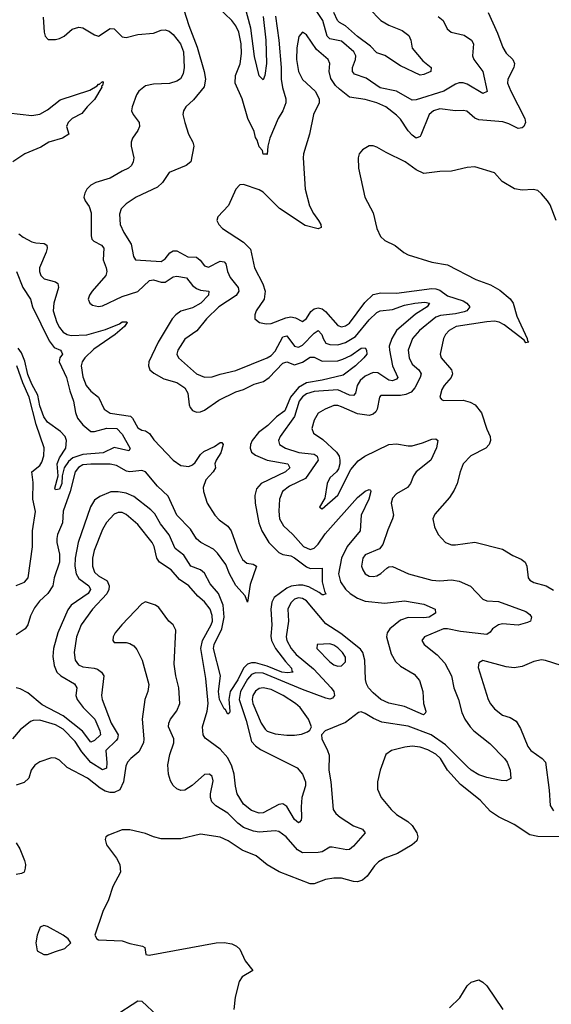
# Model space of a CAD drawing. Header units: inches. Extents: x 1552611 to 1694776, y 811966 to 917215.
# Tile 451 of 549: x 1656488 to 1659200, y 883797 to 888814. Entities that reach past the tile are written whole.
import ezdxf

# ---------------------------------------------------------------- set-up
doc = ezdxf.new("R2010")
doc.units = ezdxf.units.IN
doc.header["$MEASUREMENT"] = 0
doc.layers.add('B6858', color=7, linetype='Continuous')

msp = doc.modelspace()

# ---------------------------------------------------------------- linework, layer by layer
at = {"layer": 'B6858', "color": 5}
for points, elevation in [([(1657791.7, 888831.7), (1657809.7, 888710), (1657821.7, 888570), (1657821.4, 888510), (1657828.2, 888468.2), (1657845.6, 888410), (1657844.6, 888390), (1657830.1, 888350), (1657805.9, 888310), (1657762.8, 888210), (1657753.4, 888170), (1657750, 888126), (1657748.9, 888128.9), (1657730, 888129.3), (1657726.6, 888146.6), (1657710, 888165.1), (1657699.5, 888199.5), (1657690, 888214), (1657683.7, 888243.7), (1657650.8, 888310.8), (1657622.4, 888410), (1657587.1, 888490), (1657588.3, 888530), (1657612, 888588), (1657619.5, 888640.5), (1657617.5, 888690), (1657605, 888750), (1657590, 888782), (1657570, 888808.7), (1657497.6, 888877.6)], 940), ([(1657729.8, 888829.8), (1657743.7, 888710), (1657746.2, 888590), (1657738.5, 888530), (1657730, 888506.6), (1657710, 888527.8), (1657685.5, 888625.5), (1657666.8, 888770), (1657637.1, 888877.1)], 920), ([(1658622.3, 888830), (1658648, 888810), (1658667.7, 888767.7), (1658688.5, 888750), (1658754.8, 888734.8), (1658791.7, 888710), (1658802.6, 888690), (1658797.2, 888630), (1658805, 888610), (1658850.8, 888550), (1658872.5, 888447.5), (1658850, 888438.4), (1658770, 888485.3), (1658750, 888492.3), (1658730, 888492), (1658710, 888485.4), (1658650.4, 888449.6), (1658510, 888405.6), (1658490, 888402.9), (1658410, 888448.6), (1658325.9, 888465.9), (1658255.2, 888515.2), (1658195.5, 888535.5), (1658184.7, 888550), (1658186, 888570), (1658201.4, 888610), (1658202, 888630), (1658191.7, 888650), (1658130, 888704.8), (1658070, 888715.7), (1658056.7, 888730), (1658034, 888810), (1657993.1, 888870)], 940), ([(1658269.5, 888870), (1658330.1, 888810.1), (1658370, 888786.4), (1658439, 888759), (1658472.5, 888732.5), (1658483.2, 888710), (1658489.1, 888669.1), (1658543.3, 888603.3), (1658587.2, 888570), (1658585.3, 888550), (1658550, 888534.5), (1658530, 888531.5), (1658430, 888578.9), (1658350, 888630.7), (1658310, 888645), (1658277.9, 888677.9), (1658210, 888727.4), (1658150, 888782.2), (1658119, 888799), (1658109.4, 888809.4), (1658089.9, 888850)], 920), ([(1657324.1, 888864.1), (1657350, 888784.4), (1657393.7, 888673.7), (1657429, 888550), (1657435.5, 888510), (1657428.6, 888471.4), (1657374.9, 888405.1), (1657335.3, 888370), (1657322.6, 888350), (1657320.3, 888330), (1657329.2, 888290), (1657348.2, 888230), (1657371.3, 888190), (1657376.5, 888170), (1657360.3, 888090), (1657337.3, 888070), (1657250, 888034.7), (1657216, 887984), (1657190, 887959.8), (1657082.4, 887910), (1657030, 887876), (1657004.6, 887850), (1656997.1, 887822.9), (1657000.8, 887770), (1657018.5, 887730), (1657055.9, 887670), (1657067.9, 887607.9), (1657078.8, 887590), (1657210, 887581.4), (1657230, 887595.6), (1657253.6, 887626.4), (1657270, 887636), (1657290, 887636.6), (1657344.7, 887604.7), (1657390, 887603.5), (1657408.6, 887588.6), (1657430, 887559.3), (1657450, 887552.7), (1657510, 887583.8), (1657530, 887579.7), (1657538.9, 887570), (1657547.8, 887530), (1657560.5, 887500.5), (1657601.6, 887450), (1657605, 887430), (1657591.3, 887408.7), (1657503.5, 887350), (1657440.7, 887290), (1657391, 887229), (1657330, 887185.8), (1657294.8, 887130), (1657289.4, 887110), (1657297.2, 887090), (1657390.2, 887010), (1657430, 886993.1), (1657470, 886993.6), (1657510, 887007.6), (1657590, 887025.7), (1657750, 887090.1), (1657770, 887102.6), (1657790, 887124.4), (1657830, 887197), (1657850, 887202.5), (1657890, 887150.7), (1657910, 887144.8), (1657930, 887154.7), (1657990, 887216.3), (1658010, 887229.4), (1658029.7, 887209.7), (1658035.3, 887190), (1658050, 887165.9), (1658070, 887158.3), (1658110, 887156.2), (1658150, 887169.2), (1658200.4, 887199.6), (1658270, 887285), (1658310, 887321.5), (1658326.4, 887330), (1658390, 887337.3), (1658450, 887358.8), (1658503.6, 887370), (1658554.1, 887374.1), (1658577.4, 887370), (1658566.5, 887350), (1658506.9, 887313.1), (1658409.8, 887230.2), (1658385.7, 887190), (1658372.2, 887150), (1658373.3, 887130), (1658389.5, 887049.5), (1658416.1, 886990), (1658410, 886981.4), (1658390, 886973.7), (1658370, 886977.7), (1658314, 887014), (1658290, 887015.3), (1658250, 886997.6), (1658224.1, 886975.9), (1658209.2, 886950), (1658200.1, 886910), (1658190, 886899.5), (1658170, 886900.1), (1658110, 886927), (1657990, 886918.6), (1657950, 886906.9), (1657930, 886892.6), (1657913.8, 886870), (1657888.8, 886791.2), (1657816.5, 886690), (1657807.2, 886670), (1657812.8, 886650), (1657843.1, 886630), (1657912.1, 886607.9), (1657990, 886599.3), (1658005.6, 886590), (1658010.7, 886570), (1657944.8, 886475.2), (1657863.6, 886436.4), (1657828.6, 886410), (1657813.5, 886370), (1657808.8, 886308.8), (1657812.7, 886270), (1657834.1, 886234.1), (1657881.8, 886190), (1657935.4, 886130), (1657970, 886114.2), (1657990, 886121), (1658010, 886140.8), (1658046.1, 886193.9), (1658210, 886379.1), (1658250, 886411.8), (1658270, 886420.3), (1658277.1, 886417.1), (1658279.5, 886410), (1658269.3, 886370), (1658230.1, 886290), (1658224.1, 886210), (1658157.4, 886130), (1658130, 886069.7), (1658114.7, 885990), (1658123.4, 885950), (1658150, 885912.4), (1658174.2, 885890), (1658210, 885866.7), (1658250, 885851.8), (1658350, 885840.4), (1658450, 885853.2), (1658550, 885836.3), (1658606.4, 885810), (1658608.5, 885790), (1658575.8, 885770), (1658550, 885765.4), (1658470, 885768.5), (1658430, 885753.8), (1658376.1, 885710), (1658362.1, 885690), (1658358.6, 885670), (1658382.3, 885582.3), (1658404.4, 885544.4), (1658430, 885520.2), (1658499.1, 885479.1), (1658527.4, 885447.4), (1658544.9, 885390), (1658547.8, 885330), (1658559.6, 885290), (1658558.2, 885281.8), (1658547.7, 885272.3), (1658450, 885314.6), (1658370, 885330.8), (1658330, 885350.8), (1658290, 885384.8), (1658266.5, 885410), (1658256.3, 885430), (1658251.6, 885451.6), (1658248.1, 885550), (1658237.8, 885590), (1658226.3, 885606.3), (1658126.6, 885686.6), (1658050, 885736.1), (1657950, 885853.2), (1657930, 885865.1), (1657910, 885868.4), (1657890, 885860.7), (1657870, 885841.8), (1657856.3, 885810), (1657858.6, 885750), (1657847, 885670), (1657850.1, 885650), (1657872.1, 885610), (1657898.6, 885578.6), (1657986.7, 885506.7), (1658076.4, 885410), (1658089.4, 885390), (1658092.8, 885370), (1658083, 885357), (1658070, 885351.6), (1658050, 885356.7), (1657930, 885400.8), (1657730, 885484.8), (1657690, 885486.1), (1657670, 885476.7), (1657650, 885453.2), (1657613.4, 885390), (1657607.9, 885350), (1657643.2, 885243.2), (1657670, 885135.9), (1657690, 885113.4), (1657715.9, 885095.9), (1657902.3, 885002.3), (1657930, 884970.3), (1657945.4, 884930), (1657945.2, 884910), (1657926.8, 884850), (1657922.8, 884802.8), (1657925.3, 884750), (1657923.9, 884736.1), (1657915.5, 884724.5), (1657910, 884722), (1657890, 884738), (1657850, 884805.1), (1657830, 884817.7), (1657810, 884815.8), (1657730, 884772.8), (1657710, 884770.8), (1657670, 884784.1), (1657630, 884816.4), (1657597.4, 884870), (1657587.7, 884907.7), (1657582, 884970), (1657569.9, 885010), (1657550, 885052.1), (1657510, 885097.8), (1657433.4, 885153.4), (1657424.2, 885170), (1657421, 885210), (1657444, 885290), (1657448.8, 885330), (1657437.5, 885457.5), (1657412.2, 885610), (1657419.9, 885650), (1657464.5, 885730), (1657471, 885750), (1657470, 885778.4), (1657458.8, 885810), (1657430, 885848.2), (1657396.4, 885876.4), (1657350.7, 885930), (1657302.2, 885962.2), (1657260.3, 886010), (1657200.3, 886050), (1657187.3, 886070), (1657172.9, 886130), (1657163.9, 886150), (1657090, 886241), (1657030, 886293.3), (1657010, 886302.2), (1656990, 886302.2), (1656970, 886293.5), (1656930, 886252.1), (1656910, 886215.8), (1656867.3, 886110), (1656859, 886070), (1656859.8, 886030), (1656870, 885999.1), (1656890, 885979.8), (1656934.7, 885954.8), (1656943.8, 885930), (1656942.7, 885910), (1656932.1, 885888), (1656858.8, 885810), (1656801, 885730), (1656776.6, 885670), (1656765.4, 885590), (1656770.1, 885550), (1656787, 885527), (1656810, 885517.3), (1656867.7, 885510), (1656883.8, 885503.8), (1656904.7, 885490), (1656916.2, 885470), (1656905, 885370), (1656907.6, 885350), (1656954.5, 885230), (1656989.6, 885170), (1656986.1, 885150), (1656979.1, 885140.9), (1656927, 885090), (1656932.3, 885027.7), (1656930, 884999.7), (1656910, 884992.4), (1656850, 885029.9), (1656804.1, 885084.1), (1656770, 885136.9), (1656710, 885198.1), (1656670, 885221.6), (1656590, 885245), (1656556.7, 885243.3), (1656542.2, 885237.8), (1656490, 885195.1), (1656451.3, 885150)], 940), ([(1658877.8, 888850), (1658925.4, 888745.4), (1658952.5, 888672.5), (1658970, 888643.7), (1659003.1, 888610), (1659012, 888590), (1659008.9, 888570), (1658977.8, 888510), (1658976.8, 888490), (1658992.7, 888450), (1659063.8, 888310), (1659068.2, 888290), (1659059, 888270), (1659050, 888262.8), (1659030, 888258.4), (1658983.2, 888283.2), (1658952.8, 888292.8), (1658830, 888302.6), (1658810, 888311.9), (1658768, 888348), (1658750, 888351.7), (1658710, 888349.2), (1658630, 888360.2), (1658598.9, 888350), (1658576.5, 888330), (1658534.3, 888225.7), (1658530, 888218), (1658510, 888209.9), (1658490, 888224.5), (1658470, 888247.4), (1658430, 888306.2), (1658410, 888327.4), (1658355, 888370), (1658309.7, 888390), (1658250, 888407.5), (1658170, 888418.5), (1658119.3, 888459.3), (1658098.8, 888478.8), (1658074.3, 888514.3), (1658066.6, 888550), (1658069, 888590), (1658061.6, 888610), (1658002.3, 888662.3), (1657950, 888735.8), (1657930, 888749.5), (1657911.6, 888728.5), (1657901, 888670), (1657900.4, 888610), (1657909.6, 888550), (1657930, 888508.4), (1657994.4, 888450), (1658015.9, 888410), (1658015.6, 888390), (1657986.8, 888330), (1657965.2, 888230), (1657936.1, 888130), (1657933.8, 888110), (1657943.3, 887950), (1657966, 887866), (1657986.3, 887826.3), (1658012.4, 887790), (1658023.1, 887770), (1658025.4, 887754.6), (1658010, 887748.3), (1657944.3, 887764.3), (1657812.3, 887852.3), (1657730, 887935.1), (1657710, 887947), (1657630, 887973.6), (1657610, 887971.8), (1657590, 887949.4), (1657552.9, 887867.1), (1657499.1, 887810), (1657493.4, 887790), (1657503.8, 887770), (1657523, 887750), (1657630, 887680.2), (1657665, 887645), (1657685.6, 887550), (1657728.4, 887468.4), (1657740.6, 887430), (1657734, 887390), (1657694.7, 887330), (1657686.5, 887310), (1657687.4, 887290), (1657710.2, 887270.2), (1657744.2, 887264.2), (1657770, 887266), (1657844.8, 887295.2), (1657870, 887299.3), (1657894.2, 887294.2), (1657930, 887275.5), (1657950, 887291.3), (1657973.1, 887326.9), (1657990, 887340.1), (1658010, 887345.2), (1658030, 887340.1), (1658047.4, 887327.4), (1658110, 887255.7), (1658130, 887249.6), (1658150, 887253.1), (1658170, 887266.7), (1658247.6, 887372.4), (1658290, 887412.7), (1658330, 887422.3), (1658410, 887420.5), (1658590, 887443.4), (1658610, 887442.6), (1658630, 887435.5), (1658670, 887407.5), (1658750, 887381.2), (1658768.9, 887370), (1658783.9, 887350), (1658769.4, 887330), (1658755.5, 887324.5), (1658710, 887314.4), (1658633.5, 887306.5), (1658610, 887297.8), (1658527.2, 887230), (1658491.3, 887190), (1658470.1, 887130), (1658473.9, 887090), (1658490, 887058.9), (1658524.3, 887030), (1658536.3, 887010), (1658530.7, 886990), (1658502.5, 886937.5), (1658484.3, 886915.7), (1658456.7, 886903.3), (1658430, 886898.3), (1658330, 886899.7), (1658322.4, 886890), (1658310.9, 886830), (1658303.6, 886816.4), (1658290, 886803.4), (1658270, 886796.4), (1658210, 886804.8), (1658130, 886841.1), (1658110, 886847.7), (1658090, 886847.5), (1658045.3, 886830), (1658010.8, 886809.2), (1657990, 886773.3), (1657978.4, 886730), (1657986.4, 886706.4), (1658034.5, 886674.5), (1658104.2, 886610), (1658116.8, 886590), (1658121.5, 886570), (1658121.3, 886550), (1658114, 886526), (1658103.7, 886510), (1658070, 886479.1), (1658055.6, 886450), (1658044.2, 886375.8), (1658017.3, 886330), (1658030, 886321.6), (1658110, 886390.3), (1658177.4, 886522.6), (1658214.7, 886565.3), (1658248, 886590), (1658370, 886648.8), (1658410, 886653), (1658470, 886642.6), (1658490, 886643.2), (1658542.8, 886657.2), (1658590, 886675.9), (1658610, 886678.7), (1658620.4, 886670), (1658613, 886633), (1658584.2, 886570), (1658510.2, 886510), (1658497.1, 886490), (1658481.3, 886450), (1658466.4, 886430), (1658410, 886398), (1658390, 886375.6), (1658383.2, 886350), (1658393.8, 886290), (1658390.2, 886270), (1658365.4, 886214.6), (1658340.6, 886139.4), (1658322.9, 886117.1), (1658250, 886086.9), (1658238.2, 886070), (1658231.3, 886030), (1658237.3, 886010), (1658250, 885990.4), (1658270, 885979.1), (1658290, 885976.5), (1658310, 885980.7), (1658330, 885991.7), (1658360.2, 886019.8), (1658370, 886025.2), (1658390, 886026.9), (1658470.5, 885990), (1658590, 885957.3), (1658630, 885954.3), (1658690, 885959.4), (1658730, 885952.9), (1658787.4, 885927.4), (1658850, 885861.6), (1658870, 885853), (1658930, 885850.2), (1659070, 885797.8), (1659090, 885782.4), (1659097.7, 885770), (1659093, 885750), (1659078, 885742), (1659030, 885728.4), (1658950, 885735.5), (1658930, 885730.3), (1658899.3, 885710), (1658887.3, 885692.7), (1658870, 885680.7), (1658736.3, 885696.3), (1658670, 885709.9), (1658650, 885709.4), (1658553.4, 885670), (1658539.5, 885650), (1658550.3, 885630), (1658617.9, 885577.9), (1658656, 885536), (1658690.5, 885470.5), (1658702.9, 885410), (1658725.5, 885350), (1658743.7, 885283.7), (1658758.9, 885250), (1658785.6, 885210), (1658804.8, 885190), (1658886.6, 885126.6), (1658961.5, 885050), (1658975, 885030), (1658990.2, 884990), (1658992.4, 884947.6), (1658970, 884935.6), (1658943.4, 884936.6), (1658870, 884952.8), (1658830, 884966.9), (1658790, 884990.6), (1658770, 885007.9), (1658659.7, 885119.7), (1658586.2, 885170), (1658470, 885213.8), (1658335.3, 885235.3), (1658292.9, 885252.9), (1658250, 885279.5), (1658230, 885287), (1658215.5, 885284.5), (1658150, 885233.3), (1658046, 885190), (1658027.3, 885170), (1658028.2, 885150), (1658058.5, 885090), (1658065.8, 885065.8), (1658064.2, 884990), (1658074.2, 884930), (1658087.3, 884790), (1658099.6, 884770), (1658123.2, 884750), (1658190, 884705.7), (1658236.3, 884690), (1658250.3, 884670.3), (1658190, 884603.2), (1658170, 884586.3), (1658155.7, 884584.3), (1658081.8, 884598.2), (1658070, 884597.2), (1658030, 884574.8), (1658010.1, 884569.9), (1657930, 884569.4), (1657904.5, 884584.5), (1657847.4, 884650), (1657810, 884677.2), (1657790, 884681.2), (1657710, 884674.3), (1657679.9, 884679.9), (1657630, 884698.4), (1657599.6, 884719.6), (1657550, 884770.4), (1657487.5, 884807.5), (1657467.9, 884827.9), (1657461.1, 884850), (1657461.5, 884870), (1657474.9, 884934.9), (1657470, 884958.4), (1657455.1, 884970), (1657430, 884968.3), (1657367.4, 884912.6), (1657330, 884888), (1657310, 884886.3), (1657290, 884895.1), (1657270, 884912.3), (1657256.3, 884936.3), (1657247.3, 884970), (1657243.4, 885016.6), (1657254.1, 885070), (1657273.4, 885130), (1657273.8, 885150), (1657247.4, 885210), (1657248.6, 885230), (1657257.2, 885250), (1657290, 885292.7), (1657303.9, 885330), (1657299.1, 885410), (1657283.5, 885470), (1657276.4, 885530), (1657284, 885704), (1657269.8, 885729.8), (1657247.8, 885750), (1657198.2, 885818.2), (1657181.2, 885830), (1657130, 885847.3), (1657110, 885838), (1657008.4, 885730), (1656974.9, 885690), (1656964.4, 885670), (1656963, 885650), (1656970, 885640.7), (1657030, 885641.1), (1657050, 885635.8), (1657070, 885623.8), (1657085.2, 885605.2), (1657111.8, 885550), (1657145.8, 885425.8), (1657141.6, 885390), (1657125.7, 885350), (1657111.7, 885250), (1657120.9, 885150), (1657118.5, 885130), (1657096.1, 885083.9), (1657054, 885050), (1657036.9, 885030), (1657029.5, 885010.5), (1657017.9, 884930), (1656997.7, 884890), (1656970, 884876.3), (1656950, 884876), (1656923.5, 884883.5), (1656897.9, 884897.8), (1656833.5, 884950), (1656730, 885003.5), (1656690, 885041.1), (1656670, 885051.1), (1656650, 885052.4), (1656590, 885033.3), (1656564.5, 885015.6), (1656546.5, 884990), (1656533.7, 884950), (1656510, 884926.9), (1656470, 884913.3)], 960), ([(1656607.2, 888827.2), (1656612.2, 888750), (1656618, 888730), (1656632.7, 888712.7), (1656670, 888712), (1656690, 888717.4), (1656714, 888730), (1656755.2, 888764.8), (1656790, 888775.5), (1656810, 888771.3), (1656870, 888736.5), (1656890, 888730.2), (1656950, 888768.5), (1656970, 888766.2), (1657010, 888725.5), (1657030, 888722.2), (1657090, 888737.6), (1657170, 888744.5), (1657210, 888759.7), (1657230, 888761.6), (1657250, 888755.9), (1657270, 888738.8), (1657308, 888690), (1657323.6, 888650), (1657325.8, 888570), (1657321.8, 888538.2), (1657307.7, 888512.3), (1657290, 888499.8), (1657251.5, 888488.5), (1657170, 888484.3), (1657130, 888475.8), (1657095.8, 888450), (1657084.3, 888430), (1657060.7, 888370), (1657057.6, 888350), (1657065.8, 888330), (1657096.6, 888290), (1657098.3, 888270), (1657090.6, 888249.4), (1657063.2, 888210), (1657056.6, 888190), (1657056.4, 888170), (1657070.1, 888110), (1657067.3, 888090), (1657057.3, 888070), (1657042.7, 888057.3), (1657010, 888042.6), (1656950, 888005.6), (1656876.6, 887983.4), (1656850, 887970.8), (1656830.3, 887950), (1656819.1, 887930), (1656815.5, 887910), (1656821.2, 887890), (1656841.8, 887861.8), (1656852.7, 887830), (1656852, 887712), (1656855.9, 887695.9), (1656865.1, 887685.1), (1656904.7, 887664.7), (1656917.6, 887650), (1656914.3, 887590), (1656929.6, 887550), (1656932.2, 887530), (1656927.2, 887510), (1656857.8, 887430), (1656843.9, 887410), (1656837.6, 887390), (1656844.7, 887370), (1656859.6, 887359.6), (1656890, 887351.8), (1656910, 887354.9), (1657010, 887403.1), (1657090, 887429.3), (1657150, 887484.1), (1657170, 887488.1), (1657210, 887476), (1657230, 887476.9), (1657270, 887503.3), (1657290, 887507.3), (1657338.5, 887498.5), (1657370, 887460.1), (1657390, 887444.1), (1657410, 887435.9), (1657452.4, 887430), (1657451.5, 887410), (1657411.5, 887370), (1657370, 887345.9), (1657310, 887327.9), (1657284, 887310), (1657265.1, 887290), (1657193.2, 887170), (1657147.2, 887070), (1657144.2, 887050), (1657151.4, 887030), (1657172.1, 887012.1), (1657223.7, 886983.7), (1657290, 886964.5), (1657330, 886937.4), (1657345.7, 886910), (1657351.4, 886851.4), (1657357.1, 886837.1), (1657370, 886823.1), (1657390, 886814.3), (1657410, 886814.9), (1657430, 886823.5), (1657504.1, 886875.9), (1657590, 886917.9), (1657630, 886930.1), (1657684.1, 886955.9), (1657731.5, 886970), (1657760.2, 886990), (1657830, 887064), (1657850, 887070.1), (1657890, 887055.6), (1657930.6, 887069.4), (1657970, 887093.4), (1657990, 887094.6), (1658030, 887073.7), (1658110, 887075), (1658136.8, 887083.2), (1658176.5, 887103.5), (1658230, 887139.8), (1658250, 887142.3), (1658256.6, 887130), (1658258.9, 887110), (1658243.8, 887090), (1658200.4, 887050), (1658137.4, 887002.6), (1658030, 886976.6), (1657950, 886964.2), (1657910, 886940.1), (1657868.7, 886890), (1657839.7, 886820.3), (1657798.2, 886790), (1657754.2, 886745.8), (1657706, 886710), (1657672.9, 886670), (1657665.2, 886650), (1657663.1, 886630), (1657670, 886610.3), (1657690, 886594.4), (1657750.2, 886570), (1657856, 886550), (1657866, 886530), (1657842.8, 886510), (1657720.2, 886450), (1657695.9, 886424.1), (1657687.5, 886390), (1657689.6, 886350), (1657706.8, 886250), (1657722.5, 886210), (1657758.3, 886150), (1657810, 886099.3), (1657830, 886089.3), (1657870, 886081.9), (1657890, 886072.4), (1657950, 886025.3), (1657970, 886017.5), (1658030, 886018.4), (1658031, 885950), (1658041.8, 885901.8), (1658048.6, 885888.8)], 920), ([(1656430, 888338.8), (1656550, 888325.7), (1656590, 888332.2), (1656630, 888354.4), (1656694.9, 888405.1), (1656845.5, 888454.5), (1656883, 888477), (1656890, 888485.8), (1656895.6, 888484.4), (1656910, 888498.7), (1656913.8, 888493.8), (1656910, 888478.4), (1656904.9, 888475.1), (1656906.5, 888470), (1656870, 888407.6), (1656832.2, 888370), (1656804.9, 888335.1), (1656754.7, 888310), (1656734.5, 888290), (1656726.9, 888270), (1656737.8, 888230), (1656705.7, 888210), (1656636.9, 888190), (1656595.3, 888164.7), (1656514.3, 888130), (1656452.6, 888090)], 880), ([(1659223.6, 887790), (1659193.3, 887870), (1659180.7, 887890), (1659150, 887926.6), (1659130, 887942.9), (1659107.7, 887947.7), (1659050, 887944.7), (1659012.3, 887952.3), (1658949.4, 887990), (1658910, 888033.2), (1658810, 888063.7), (1658770, 888060.5), (1658690, 888042.4), (1658630, 888040.5), (1658550, 888029.7), (1658510, 888048.2), (1658454, 888090), (1658356.8, 888136.8), (1658310, 888164.7), (1658290, 888171.5), (1658270, 888171.5), (1658235.5, 888150), (1658219.5, 888130), (1658214.3, 888110), (1658216.5, 888056.5), (1658248.8, 887910), (1658290.3, 887830), (1658309, 887750), (1658328.8, 887708.8), (1658350, 887689), (1658403.2, 887663.2), (1658447.8, 887627.8), (1658470, 887616.1), (1658590, 887578.9), (1658670, 887564.9), (1658814, 887490), (1658890, 887463.2), (1658936.1, 887436.1), (1658990, 887391.7), (1659004.9, 887370), (1659022.9, 887302.9), (1659076.9, 887190), (1659077.3, 887177.3), (1659084.7, 887170), (1659070, 887166.9), (1659060.5, 887180.5), (1658959.7, 887259.7), (1658932.8, 887272.8), (1658910, 887277.4), (1658870, 887274.9), (1658714.9, 887250), (1658678.9, 887230), (1658660.3, 887210), (1658650, 887189), (1658632.9, 887110), (1658638.3, 887090), (1658691.1, 887030), (1658695, 887010), (1658689.2, 886990), (1658653.1, 886950), (1658640.9, 886930), (1658630.6, 886890), (1658638.5, 886878.5), (1658650, 886873), (1658750, 886874.7), (1658785.3, 886865.3), (1658811.4, 886851.4), (1658843.2, 886810), (1658870, 886727.3), (1658887.2, 886690), (1658888.8, 886670), (1658882.6, 886650), (1658864.9, 886630), (1658788.8, 886591.2), (1658750.3, 886550), (1658734, 886510), (1658719.2, 886450), (1658704, 886416), (1658680.4, 886379.6), (1658605.1, 886294.9), (1658594.4, 886270), (1658603.1, 886230), (1658623.1, 886190), (1658659.1, 886150), (1658690, 886138), (1658710, 886137.4), (1658810, 886151.5), (1658950, 886116.4), (1659003.2, 886083.2), (1659045.3, 886065.2), (1659065.5, 886050), (1659075.3, 886030), (1659081.7, 885970), (1659090, 885958.4), (1659110, 885946.7), (1659173.7, 885930), (1659210, 885906.7)], 980), ([(1656483.3, 887723.3), (1656505.4, 887705.5), (1656550, 887682.2), (1656570, 887676.1), (1656613, 887673), (1656625.6, 887665.6), (1656628.1, 887650), (1656622.9, 887630), (1656588.9, 887550), (1656588.1, 887530), (1656594.7, 887510), (1656612.8, 887492.8), (1656670, 887477.7), (1656682.4, 887470), (1656685.3, 887450), (1656661.6, 887370), (1656658.9, 887330), (1656677.3, 887270), (1656690, 887245.7), (1656710, 887222.2), (1656729.7, 887209.7), (1656750, 887204.9), (1656830, 887207.6), (1656925.6, 887234.4), (1656996.2, 887263.8), (1657010, 887273.8), (1657035, 887275), (1657036.5, 887270), (1657021.6, 887250), (1656975, 887210), (1656865, 887135), (1656820.3, 887090), (1656806.8, 887070), (1656801, 887050), (1656810, 886993.4), (1656826.1, 886950), (1656850, 886921.1), (1656889.6, 886889.6), (1656919, 886830), (1656949.1, 886809.1), (1657053.2, 886793.2), (1657063.7, 886783.7), (1657090, 886734.5), (1657110, 886722.5), (1657130, 886719), (1657150, 886705), (1657172.6, 886672.6), (1657270.1, 886570), (1657310, 886542.9), (1657350, 886537.7), (1657370, 886544.9), (1657383, 886557), (1657410, 886598.3), (1657426.7, 886613.3), (1657481.2, 886638.8), (1657510, 886659.4), (1657519, 886659), (1657526.3, 886650), (1657513.5, 886606.5), (1657490.1, 886570), (1657483.7, 886550), (1657486.8, 886530), (1657475.2, 886510), (1657437.6, 886470), (1657424.4, 886430), (1657425.5, 886410), (1657443.5, 886350), (1657482.6, 886290), (1657505.2, 886265.2), (1657550, 886233.1), (1657565.8, 886210), (1657604, 886104), (1657623.6, 886063.6), (1657645.5, 886045.5), (1657678.8, 886038.8), (1657694.9, 886030), (1657663.9, 885936.1), (1657650, 885845.2), (1657637.9, 885877.9), (1657590, 885931.3), (1657557.8, 885990), (1657538.4, 886038.4), (1657496, 886096), (1657476, 886116), (1657411, 886150), (1657390, 886168.6), (1657358.4, 886218.4), (1657290, 886290), (1657245.2, 886385.2), (1657190, 886436.4), (1657130.2, 886510.2), (1657110, 886516.2), (1657050, 886510), (1657033, 886513), (1656981.7, 886541.7), (1656950, 886548.8), (1656850, 886549.5), (1656810, 886545.4), (1656787.1, 886532.9), (1656770, 886509.2), (1656744.9, 886410), (1656709.7, 886310.3), (1656705.6, 886250), (1656680.5, 886190), (1656676.4, 886170), (1656676.6, 886150), (1656691.2, 886090), (1656691.3, 886050), (1656663.3, 885970), (1656656.2, 885930), (1656630.7, 885889.3), (1656589.4, 885850.6), (1656563, 885817), (1656543.1, 885776.9), (1656529.1, 885730), (1656516.3, 885710), (1656470, 885679.9)], 880), ([(1656471.2, 887530), (1656503.4, 887450), (1656542.2, 887390), (1656553.7, 887350), (1656637.7, 887177.7), (1656664.1, 887144.1), (1656695.5, 887130), (1656701.4, 887121.4), (1656705.7, 887110), (1656693.2, 887090), (1656689.2, 887070), (1656727.1, 886990), (1656742.7, 886922.7), (1656762.2, 886870), (1656771.9, 886811.9), (1656783, 886783), (1656810, 886750.3), (1656850, 886715.8), (1656870, 886715.3), (1656932, 886732), (1656982.8, 886730), (1657010, 886702.4), (1657050.4, 886629.6), (1657043.6, 886616.4), (1656970, 886633.5), (1656913.2, 886606.8), (1656810, 886599), (1656759, 886581), (1656737, 886563), (1656715.1, 886530), (1656703.7, 886490), (1656701.8, 886450), (1656690, 886421.1), (1656670, 886419), (1656667.6, 886427.6), (1656683.9, 886490), (1656678.5, 886550), (1656690, 886580.7), (1656723.7, 886630), (1656727, 886670), (1656719.3, 886690), (1656696.2, 886716.2), (1656630, 886762.5), (1656610.9, 886790), (1656590, 886846.8), (1656580.9, 886900.9), (1656550, 886956.4), (1656530, 887006.3), (1656513.6, 887073.6), (1656496.5, 887116.5), (1656480, 887140)], 860), ([(1656470, 885930.1), (1656511.6, 885948.4), (1656530.4, 885970), (1656552.7, 886127.3), (1656553, 886210), (1656568.2, 886308.2), (1656554.9, 886370), (1656556.1, 886456.1), (1656549.1, 886510), (1656590, 886542.2), (1656600.5, 886559.5), (1656611.1, 886591.1), (1656612.3, 886632.3), (1656571.2, 886751.2), (1656535.6, 886890), (1656502.9, 886962.9), (1656473.9, 887050)], 880), ([(1658048.6, 885888.8), (1658037.5, 885882.5), (1658030, 885883.8), (1658016, 885896), (1657963.3, 885923.3), (1657932.2, 885932.2), (1657910, 885933.3), (1657872.9, 885927.1), (1657850, 885916.9), (1657786, 885870), (1657774.6, 885845.4), (1657769.4, 885810.6), (1657773.6, 885730), (1657767.9, 885672.1), (1657771.8, 885650), (1657792.9, 885610), (1657843.2, 885543.2), (1657874.5, 885510), (1657876.2, 885496.2), (1657882.4, 885490), (1657853.3, 885486.7), (1657824.8, 885490), (1657750, 885520.5), (1657690, 885536.9), (1657670, 885537.5), (1657650, 885530.2), (1657629.7, 885510.3), (1657599.6, 885450), (1657562.1, 885390), (1657554.1, 885350), (1657559, 885290), (1657558, 885282), (1657550, 885275.6), (1657537.9, 885297.9), (1657530, 885303.1), (1657507.1, 885350), (1657501.5, 885390), (1657512.3, 885470), (1657476.5, 885610), (1657479.4, 885630), (1657519.5, 885710), (1657531.1, 885770), (1657525.3, 885830), (1657501.1, 885890), (1657459.7, 885939.7), (1657430, 885993.8), (1657410, 886009.9), (1657361.3, 886030), (1657325.6, 886085.6), (1657280.1, 886120.1), (1657250, 886189.1), (1657205.4, 886245.4), (1657176.2, 886296.2), (1657156.8, 886316.8), (1657070, 886383.9), (1657030, 886401.9), (1656990, 886408.3), (1656952.3, 886407.7), (1656895.7, 886384.3), (1656870, 886365.7), (1656848.9, 886331.1), (1656786.1, 886150), (1656771.3, 886070), (1656769.7, 886030), (1656776.5, 885990), (1656790, 885966.9), (1656840.8, 885930), (1656849.2, 885910), (1656836.6, 885890), (1656750.8, 885830), (1656733.1, 885806.9), (1656682.4, 885690), (1656660.3, 885610), (1656656.9, 885570), (1656663.8, 885523.8), (1656677.6, 885490), (1656698, 885470), (1656767.6, 885430), (1656778.5, 885410), (1656773.8, 885370), (1656781.6, 885350), (1656811.2, 885310), (1656870.3, 885250.3), (1656896.4, 885190), (1656900.4, 885170), (1656870, 885141.4), (1656850, 885132.7), (1656808.5, 885188.5), (1656710, 885266.9), (1656602.5, 885322.5), (1656530, 885384.5), (1656490, 885404.4), (1656470, 885408.7)], 920), ([(1659250, 885522.7), (1659170, 885549.6), (1659150, 885551.5), (1659110, 885543.5), (1659050, 885518.5), (1659010, 885512.2), (1658970, 885516.9), (1658850, 885549.6), (1658830, 885537.2), (1658827, 885513), (1658877.6, 885350), (1658890, 885327.2), (1658910, 885302.3), (1658950, 885270.3), (1658990, 885258.9), (1659020, 885240), (1659042.6, 885202.6), (1659079.2, 885110), (1659095.3, 885090), (1659152.2, 885050), (1659169, 885030), (1659188.6, 884888.6), (1659193.6, 884810), (1659210, 884783.6)], 980), ([(1659250, 884649.7), (1659130, 884652.7), (1659090, 884660.3), (1659010, 884713.2), (1658930, 884752.6), (1658890, 884779.9), (1658836.6, 884836.6), (1658736.8, 884916.8), (1658669.5, 884989.5), (1658633.6, 885050), (1658610, 885071.9), (1658570, 885093.3), (1658530, 885107), (1658490, 885112.2), (1658452.1, 885107.9), (1658384, 885090), (1658355.8, 885070), (1658325.7, 884990), (1658313.7, 884930), (1658313.5, 884893.5), (1658332.4, 884850), (1658382.3, 884790), (1658410, 884764), (1658468.2, 884728.2), (1658490, 884708.8), (1658513.4, 884670), (1658518.5, 884650), (1658513.4, 884630), (1658490.4, 884610), (1658415, 884565), (1658350, 884541), (1658317.8, 884522.2), (1658297.2, 884502.8), (1658260.4, 884450), (1658237.1, 884430), (1658210, 884421.5), (1658190, 884422), (1658130, 884439.1), (1658090, 884440.2), (1658046.8, 884433.2), (1657990, 884410.8), (1657970, 884410.8), (1657811.8, 884471.8), (1657750, 884507.3), (1657693.4, 884553.4), (1657622.7, 884582.7), (1657551.5, 884630), (1657510, 884648.4), (1657410, 884664.7), (1657310, 884640.5), (1657210, 884639.7), (1657170, 884649.7), (1657130, 884667.3), (1657050, 884686), (1657010, 884685.6), (1656941.4, 884658.6), (1656926.8, 884650), (1656923, 884637), (1656930.6, 884610), (1656981.4, 884541.4), (1656998.4, 884510), (1657002.4, 884470), (1656962.9, 884397.1), (1656940.9, 884330), (1656911.7, 884270), (1656871.3, 884150), (1656882, 884130), (1656890, 884126), (1657010, 884120.3), (1657050, 884106.5), (1657113.9, 884093.9), (1657125.8, 884085.8), (1657130.9, 884050.9), (1657147.6, 884047.6), (1657490, 884110.2), (1657530, 884111.3), (1657570, 884104.9), (1657593.1, 884093.1), (1657610, 884077.3), (1657638.4, 884018.4), (1657677.1, 883970), (1657622.2, 883937.8), (1657606.5, 883913.5), (1657586.1, 883833.9), (1657579.7, 883770)], 980), ([(1656470, 884619.5), (1656489, 884590), (1656512.7, 884530), (1656517.1, 884510), (1656515.5, 884490), (1656510.6, 884470), (1656496.7, 884463.3), (1656470, 884457.7)], 960), ([(1658680.9, 883779.1), (1658732, 883830), (1658770, 883890.7), (1658790, 883910.5), (1658830, 883922), (1658850, 883910.7), (1658870, 883890.8), (1658952.7, 883770)], 980), ([(1656970, 883736.4), (1657090, 883814), (1657110, 883812.4), (1657190, 883738.9)], 960)]:
    msp.add_lwpolyline(points, dxfattribs=dict(at, elevation=elevation))
for points, elevation in [([(1658048.6, 885888.8), (1658050, 885886), (1658049.1, 885889.1)], 920), ([(1658070, 885634.1), (1658004.9, 885630), (1658004, 885610), (1658070, 885542.3), (1658090, 885527.1), (1658110, 885520.6), (1658130, 885521.2), (1658150, 885541.6), (1658150, 885565.2), (1658134.9, 885590), (1658110, 885612.9), (1658090, 885627.4)], 960), ([(1657730, 885409.1), (1657710, 885405.4), (1657690, 885392.8), (1657676.2, 885370), (1657673.4, 885350), (1657677.7, 885330), (1657719.5, 885230), (1657739.4, 885199.4), (1657750, 885188.7), (1657790, 885175), (1657850, 885168.4), (1657890, 885169.2), (1657925.7, 885174.3), (1657955.1, 885184.9), (1657967, 885193), (1657976, 885210), (1657961.6, 885250), (1657917.6, 885310), (1657894.5, 885330), (1657831.5, 885370), (1657770, 885400.2)], 960), ([(1656610, 884199), (1656592, 884190), (1656577.3, 884150), (1656570.7, 884110.7), (1656576, 884070), (1656610, 884050.7), (1656630, 884050.7), (1656670, 884065.5), (1656718.4, 884081.6), (1656748.7, 884110), (1656735.3, 884130), (1656709, 884150), (1656630, 884193.2)], 980)]:
    msp.add_lwpolyline(points, close=True, dxfattribs=dict(at, elevation=elevation))

doc.saveas('drawing.dxf')
